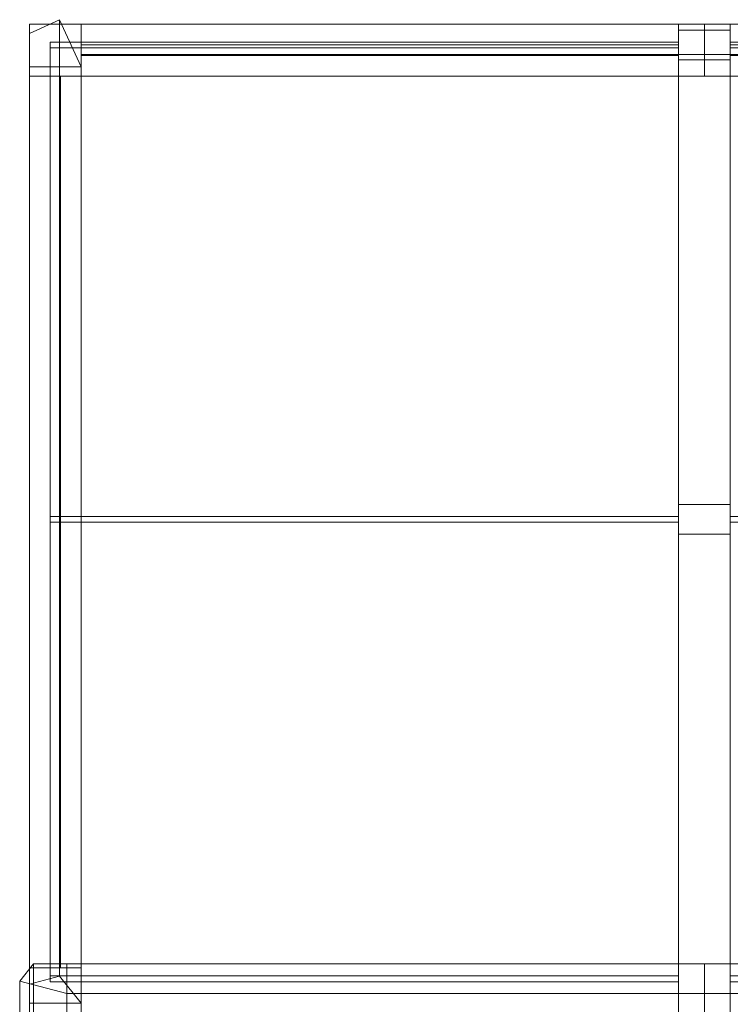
# Model space of a CAD drawing. Header units: millimetres. Extents: x -430348 to -225823, y -86243 to 5084.
# Tile 387 of 656: x -386774 to -386088, y -34351 to -33401. Entities that reach past the tile are written whole.
import ezdxf

# ---------------------------------------------------------------- set-up
doc = ezdxf.new("R2010")
doc.units = ezdxf.units.MM
doc.layers.add('A-GLAZ-CURT', color=52, linetype='Continuous', lineweight=9)
doc.layers.add('A-GLAZ-CWMG', color=51, linetype='Continuous', lineweight=9)

# ---------------------------------------------------------------- blocks, each defined once
blk = doc.blocks.new('System Panel - Glazed-566558-_3D_ Copy 1')
at = {"layer": 'A-GLAZ-CURT', "transparency": 33554471}
mesh = blk.add_polyface(dxfattribs=at)
corners = [(-430, 5), (-430, 5, 1124.65), (430, 5, 1124.65), (430, 5)]
mesh.append_faces([[corners[k] for k in face] for face in [(1, 2, 3, 0)]])
mesh = blk.add_polyface(dxfattribs=at)
corners = [(430, -5), (-430, -5), (-430, 5), (430, 5)]
mesh.append_faces([[corners[k] for k in face] for face in [(0, 1, 2, 3)]])
mesh = blk.add_polyface(dxfattribs=at)
corners = [(-430, -5, 1124.65), (430, -5, 1124.65), (430, 5, 1124.65), (-430, 5, 1124.65)]
mesh.append_faces([[corners[k] for k in face] for face in [(0, 1, 2, 3)]])
mesh = blk.add_polyface(dxfattribs=at)
corners = [(-430, -5), (-430, -5, 1124.65), (-430, 5, 1124.65), (-430, 5)]
mesh.append_faces([[corners[k] for k in face] for face in [(0, 1, 2, 3)]])
mesh = blk.add_polyface(dxfattribs=at)
corners = [(430, -5, 1124.65), (430, -5), (430, 5), (430, 5, 1124.65)]
mesh.append_faces([[corners[k] for k in face] for face in [(0, 1, 2, 3)]])
mesh = blk.add_polyface(dxfattribs=at)
corners = [(-430, -5), (430, -5), (430, -5, 1124.65), (-430, -5, 1124.65)]
mesh.append_faces([[corners[k] for k in face] for face in [(3, 0, 1, 2)]])
blk = doc.blocks.new('System Panel - Glazed-566561-_3D_ Copy 1')
at = {"layer": 'A-GLAZ-CURT', "transparency": 33554471}
mesh = blk.add_polyface(dxfattribs=at)
corners = [(-288.33, 5), (-288.33, 5, 1196.41), (288.33, 5, 1196.41), (288.33, 5)]
mesh.append_faces([[corners[k] for k in face] for face in [(2, 3, 0, 1)]])
mesh = blk.add_polyface(dxfattribs=at)
corners = [(288.33, -5), (-288.33, -5), (-288.33, 5), (288.33, 5)]
mesh.append_faces([[corners[k] for k in face] for face in [(0, 1, 2, 3)]])
mesh = blk.add_polyface(dxfattribs=at)
corners = [(-288.33, -5, 1196.41), (288.33, -5, 1196.41), (288.33, 5, 1196.41), (-288.33, 5, 1196.41)]
mesh.append_faces([[corners[k] for k in face] for face in [(0, 1, 2, 3)]])
mesh = blk.add_polyface(dxfattribs=at)
corners = [(-288.33, -5), (-288.33, -5, 1196.41), (-288.33, 5, 1196.41), (-288.33, 5)]
mesh.append_faces([[corners[k] for k in face] for face in [(0, 1, 2, 3)]])
mesh = blk.add_polyface(dxfattribs=at)
corners = [(288.33, -5, 1196.41), (288.33, -5), (288.33, 5), (288.33, 5, 1196.41)]
mesh.append_faces([[corners[k] for k in face] for face in [(0, 1, 2, 3)]])
mesh = blk.add_polyface(dxfattribs=at)
corners = [(-288.33, -5), (288.33, -5), (288.33, -5, 1196.41), (-288.33, -5, 1196.41)]
mesh.append_faces([[corners[k] for k in face] for face in [(3, 0, 1, 2)]])
blk = doc.blocks.new('System Panel - Glazed-566759-_3D_ Copy 1')
at = {"layer": 'A-GLAZ-CURT', "transparency": 33554471}
mesh = blk.add_polyface(dxfattribs=at)
corners = [(-303.33, 5), (-303.33, 5, 558.5), (-303.33, 5, 1099.5), (303.33, 5, 1099.5), (303.33, 5, 558.5), (303.33, 5)]
mesh.append_faces([[corners[k] for k in face] for face in [(2, 3, 4, 1)]], dxfattribs={"vtx2": -1})
mesh.append_faces([[corners[k] for k in face] for face in [(4, 5, 0, 1)]], dxfattribs={"vtx3": -1})
mesh = blk.add_polyface(dxfattribs=at)
corners = [(303.33, -5), (-303.33, -5), (-303.33, 5), (303.33, 5)]
mesh.append_faces([[corners[k] for k in face] for face in [(3, 0, 1, 2)]])
mesh = blk.add_polyface(dxfattribs=at)
corners = [(-303.33, -5, 1099.5), (303.33, -5, 1099.5), (303.33, 5, 1099.5), (-303.33, 5, 1099.5)]
mesh.append_faces([[corners[k] for k in face] for face in [(3, 0, 1, 2)]])
mesh = blk.add_polyface(dxfattribs=at)
corners = [(-303.33, -5, 558.5), (-303.33, -5, 1099.5), (-303.33, 5, 1099.5), (-303.33, 5, 558.5)]
mesh.append_faces([[corners[k] for k in face] for face in [(0, 1, 2, 3)]])
mesh = blk.add_polyface(dxfattribs=at)
corners = [(-303.33, -5), (-303.33, -5, 558.5), (-303.33, 5, 558.5), (-303.33, 5)]
mesh.append_faces([[corners[k] for k in face] for face in [(0, 1, 2, 3)]])
mesh = blk.add_polyface(dxfattribs=at)
corners = [(303.33, -5, 558.5), (303.33, -5), (303.33, 5), (303.33, 5, 558.5)]
mesh.append_faces([[corners[k] for k in face] for face in [(3, 0, 1, 2)]])
mesh = blk.add_polyface(dxfattribs=at)
corners = [(303.33, -5, 1099.5), (303.33, -5, 558.5), (303.33, 5, 558.5), (303.33, 5, 1099.5)]
mesh.append_faces([[corners[k] for k in face] for face in [(0, 1, 2, 3)]])
mesh = blk.add_polyface(dxfattribs=at)
corners = [(-303.33, -5), (303.33, -5), (303.33, -5, 558.5), (303.33, -5, 1099.5), (-303.33, -5, 1099.5), (-303.33, -5, 558.5)]
mesh.append_faces([[corners[k] for k in face] for face in [(3, 4, 5, 2)]], dxfattribs={"vtx2": -1})
mesh.append_faces([[corners[k] for k in face] for face in [(5, 0, 1, 2)]], dxfattribs={"vtx3": -1})
blk = doc.blocks.new('System Panel - Glazed-566758-_3D_ Copy 1')
at = {"layer": 'A-GLAZ-CURT', "transparency": 33554471}
mesh = blk.add_polyface(dxfattribs=at)
corners = [(-288.33, 5), (-288.33, 5, 558.5), (-288.33, 5, 1099.5), (288.33, 5, 1099.5), (288.33, 5, 558.5), (288.33, 5)]
mesh.append_faces([[corners[k] for k in face] for face in [(2, 3, 4, 1)]], dxfattribs={"vtx2": -1})
mesh.append_faces([[corners[k] for k in face] for face in [(4, 5, 0, 1)]], dxfattribs={"vtx3": -1})
mesh = blk.add_polyface(dxfattribs=at)
corners = [(288.33, -5), (-288.33, -5), (-288.33, 5), (288.33, 5)]
mesh.append_faces([[corners[k] for k in face] for face in [(0, 1, 2, 3)]])
mesh = blk.add_polyface(dxfattribs=at)
corners = [(-288.33, -5, 1099.5), (288.33, -5, 1099.5), (288.33, 5, 1099.5), (-288.33, 5, 1099.5)]
mesh.append_faces([[corners[k] for k in face] for face in [(0, 1, 2, 3)]])
mesh = blk.add_polyface(dxfattribs=at)
corners = [(-288.33, -5, 558.5), (-288.33, -5, 1099.5), (-288.33, 5, 1099.5), (-288.33, 5, 558.5)]
mesh.append_faces([[corners[k] for k in face] for face in [(0, 1, 2, 3)]])
mesh = blk.add_polyface(dxfattribs=at)
corners = [(-288.33, -5), (-288.33, -5, 558.5), (-288.33, 5, 558.5), (-288.33, 5)]
mesh.append_faces([[corners[k] for k in face] for face in [(3, 0, 1, 2)]])
mesh = blk.add_polyface(dxfattribs=at)
corners = [(288.33, -5, 558.5), (288.33, -5), (288.33, 5), (288.33, 5, 558.5)]
mesh.append_faces([[corners[k] for k in face] for face in [(3, 0, 1, 2)]])
mesh = blk.add_polyface(dxfattribs=at)
corners = [(288.33, -5, 1099.5), (288.33, -5, 558.5), (288.33, 5, 558.5), (288.33, 5, 1099.5)]
mesh.append_faces([[corners[k] for k in face] for face in [(3, 0, 1, 2)]])
mesh = blk.add_polyface(dxfattribs=at)
corners = [(-288.33, -5), (288.33, -5), (288.33, -5, 558.5), (288.33, -5, 1099.5), (-288.33, -5, 1099.5), (-288.33, -5, 558.5)]
mesh.append_faces([[corners[k] for k in face] for face in [(3, 4, 5, 2)]], dxfattribs={"vtx2": -1})
mesh.append_faces([[corners[k] for k in face] for face in [(5, 0, 1, 2)]], dxfattribs={"vtx3": -1})
blk = doc.blocks.new('System Panel - Glazed-566766-_3D_ Copy 1')
at = {"layer": 'A-GLAZ-CURT', "transparency": 33554471}
mesh = blk.add_polyface(dxfattribs=at)
corners = [(-430, 5), (-430, 5, 35.72), (430, 5, 637.9), (430, 5)]
mesh.append_faces([[corners[k] for k in face] for face in [(1, 2, 3, 0)]])
mesh = blk.add_polyface(dxfattribs=at)
corners = [(430, -5), (-430, -5), (-430, 5), (430, 5)]
mesh.append_faces([[corners[k] for k in face] for face in [(0, 1, 2, 3)]])
mesh = blk.add_polyface(dxfattribs=at)
corners = [(-430, -5, 35.72), (430, -5, 637.9), (430, 5, 637.9), (-430, 5, 35.72)]
mesh.append_faces([[corners[k] for k in face] for face in [(0, 1, 2, 3)]])
mesh = blk.add_polyface(dxfattribs=at)
corners = [(-430, -5), (-430, -5, 35.72), (-430, 5, 35.72), (-430, 5)]
mesh.append_faces([[corners[k] for k in face] for face in [(0, 1, 2, 3)]])
mesh = blk.add_polyface(dxfattribs=at)
corners = [(430, -5, 637.9), (430, -5), (430, 5), (430, 5, 637.9)]
mesh.append_faces([[corners[k] for k in face] for face in [(0, 1, 2, 3)]])
mesh = blk.add_polyface(dxfattribs=at)
corners = [(-430, -5), (430, -5), (430, -5, 637.9), (-430, -5, 35.72)]
mesh.append_faces([[corners[k] for k in face] for face in [(3, 0, 1, 2)]])
blk = doc.blocks.new('Rectangular Mullion - 25mm x 50mm-566553-_3D_ Copy 1')
at = {"layer": 'A-GLAZ-CWMG'}
mesh = blk.add_polyface(dxfattribs=at)
corners = [(0, 25), (-50, 25), (-50, -25), (0, -25)]
mesh.append_faces([[corners[k] for k in face] for face in [(2, 3, 0, 1)]])
mesh = blk.add_polyface(dxfattribs=at)
corners = [(0, 25, -860), (0, -25, -860), (-50, -25, -860), (-50, 25, -860)]
mesh.append_faces([[corners[k] for k in face] for face in [(0, 1, 2, 3)]])
mesh = blk.add_polyface(dxfattribs=at)
corners = [(-50, 25), (0, 25), (0, 25, -860), (-50, 25, -860)]
mesh.append_faces([[corners[k] for k in face] for face in [(0, 1, 2, 3)]])
mesh = blk.add_polyface(dxfattribs=at)
corners = [(-50, -25), (-50, 25), (-50, 25, -860), (-50, -25, -860)]
mesh.append_faces([[corners[k] for k in face] for face in [(0, 1, 2, 3)]])
mesh = blk.add_polyface(dxfattribs=at)
corners = [(0, 25), (0, -25), (0, -25, -860), (0, 25, -860)]
mesh.append_faces([[corners[k] for k in face] for face in [(0, 1, 2, 3)]])
mesh = blk.add_polyface(dxfattribs=at)
corners = [(0, -25), (-50, -25), (-50, -25, -860), (0, -25, -860)]
mesh.append_faces([[corners[k] for k in face] for face in [(0, 1, 2, 3)]])
blk = doc.blocks.new('Quad Corner Mullion - Quad Mullion 1-566554-_3D_ Copy 1')
at = {"layer": 'A-GLAZ-CWMG'}
mesh = blk.add_polyface(dxfattribs=at)
corners = [(29.41, -4.19), (16.05, 25), (-16.05, 25), (-16.05, -25)]
mesh.append_faces([[corners[k] for k in face] for face in [(0, 1, 2, 3)]])
mesh = blk.add_polyface(dxfattribs=at)
corners = [(-16.05, 25), (16.05, 25), (16.05, 25, -1119.26), (-16.05, 25, -1102.55)]
mesh.append_faces([[corners[k] for k in face] for face in [(3, 0, 1, 2)]])
mesh = blk.add_polyface(dxfattribs=at)
corners = [(-16.05, -25), (-16.05, 25), (-16.05, 25, -1102.55), (-16.05, -25, -1102.55)]
mesh.append_faces([[corners[k] for k in face] for face in [(3, 0, 1, 2)]])
mesh = blk.add_polyface(dxfattribs=at)
corners = [(29.41, -4.19, -1126.22), (-16.05, -25, -1102.55), (-16.05, 25, -1102.55), (16.05, 25, -1119.26)]
mesh.append_faces([[corners[k] for k in face] for face in [(3, 0, 1, 2)]])
mesh = blk.add_polyface(dxfattribs=at)
corners = [(16.05, 25), (29.41, -4.19), (29.41, -4.19, -1126.22), (16.05, 25, -1119.26)]
mesh.append_faces([[corners[k] for k in face] for face in [(3, 0, 1, 2)]])
mesh = blk.add_polyface(dxfattribs=at)
corners = [(29.41, -4.19), (-16.05, -25), (-16.05, -25, -1102.55), (29.41, -4.19, -1126.22)]
mesh.append_faces([[corners[k] for k in face] for face in [(0, 1, 2, 3)]])
blk = doc.blocks.new('Rectangular Mullion - 25mm x 50mm-566555-_3D_ Copy 1')
at = {"layer": 'A-GLAZ-CWMG'}
mesh = blk.add_polyface(dxfattribs=at)
corners = [(25, 25), (-25, 25), (-25, -25), (25, -25)]
mesh.append_faces([[corners[k] for k in face] for face in [(2, 3, 0, 1)]])
mesh = blk.add_polyface(dxfattribs=at)
corners = [(-25, 25), (25, 25), (25, 25, -1199.65), (-25, 25, -1199.65)]
mesh.append_faces([[corners[k] for k in face] for face in [(0, 1, 2, 3)]])
mesh = blk.add_polyface(dxfattribs=at)
corners = [(-25, -25), (-25, 25), (-25, 25, -1199.65), (-25, -25, -1199.65)]
mesh.append_faces([[corners[k] for k in face] for face in [(0, 1, 2, 3)]])
mesh = blk.add_polyface(dxfattribs=at)
corners = [(25, 25), (25, -25), (25, -25, -1199.65), (25, 25, -1199.65)]
mesh.append_faces([[corners[k] for k in face] for face in [(0, 1, 2, 3)]])
mesh = blk.add_polyface(dxfattribs=at)
corners = [(25, -25), (-25, -25), (-25, -25, -1199.65), (25, -25, -1199.65)]
mesh.append_faces([[corners[k] for k in face] for face in [(0, 1, 2, 3)]])
blk = doc.blocks.new('Rectangular Mullion - 25mm x 50mm-566556-_3D_ Copy 1')
at = {"layer": 'A-GLAZ-CWMG'}
mesh = blk.add_polyface(dxfattribs=at)
corners = [(25, 25), (-25, 25), (-25, -25), (25, -25)]
mesh.append_faces([[corners[k] for k in face] for face in [(2, 3, 0, 1)]])
mesh = blk.add_polyface(dxfattribs=at)
corners = [(25, 25, -860), (25, -25, -860), (-25, -25, -860), (-25, 25, -860)]
mesh.append_faces([[corners[k] for k in face] for face in [(0, 1, 2, 3)]])
mesh = blk.add_polyface(dxfattribs=at)
corners = [(-25, 25), (25, 25), (25, 25, -860), (-25, 25, -860)]
mesh.append_faces([[corners[k] for k in face] for face in [(0, 1, 2, 3)]])
mesh = blk.add_polyface(dxfattribs=at)
corners = [(-25, -25), (-25, 25), (-25, 25, -860), (-25, -25, -860)]
mesh.append_faces([[corners[k] for k in face] for face in [(0, 1, 2, 3)]])
mesh = blk.add_polyface(dxfattribs=at)
corners = [(25, 25), (25, -25), (25, -25, -860), (25, 25, -860)]
mesh.append_faces([[corners[k] for k in face] for face in [(0, 1, 2, 3)]])
mesh = blk.add_polyface(dxfattribs=at)
corners = [(25, -25), (-25, -25), (-25, -25, -860), (25, -25, -860)]
mesh.append_faces([[corners[k] for k in face] for face in [(0, 1, 2, 3)]])
blk = doc.blocks.new('Rectangular Mullion - 25mm x 50mm-566557-_3D_ Copy 1')
at = {"layer": 'A-GLAZ-CWMG'}
mesh = blk.add_polyface(dxfattribs=at)
corners = [(25, 25, -700), (25, -25, -700), (-25, -25, -700), (-25, 25, -700)]
mesh.append_faces([[corners[k] for k in face] for face in [(0, 1, 2, 3)]])
mesh = blk.add_polyface(dxfattribs=at)
corners = [(-25, 25), (25, 25), (25, 25, -700), (-25, 25, -700)]
mesh.append_faces([[corners[k] for k in face] for face in [(0, 1, 2, 3)]])
mesh = blk.add_polyface(dxfattribs=at)
corners = [(-25, -25), (-25, 25), (-25, 25, -700), (-25, -25, -700)]
mesh.append_faces([[corners[k] for k in face] for face in [(0, 1, 2, 3)]])
mesh = blk.add_polyface(dxfattribs=at)
corners = [(25, 25), (25, -25), (25, -25, -700), (25, 25, -700)]
mesh.append_faces([[corners[k] for k in face] for face in [(0, 1, 2, 3)]])
mesh = blk.add_polyface(dxfattribs=at)
corners = [(25, -25), (-25, -25), (-25, -25, -700), (25, -25, -700)]
mesh.append_faces([[corners[k] for k in face] for face in [(0, 1, 2, 3)]])
blk = doc.blocks.new('Quad Corner Mullion - Quad Mullion 1-566546-_3D_ Copy 1')
at = {"layer": 'A-GLAZ-CWMG'}
mesh = blk.add_polyface(dxfattribs=at)
corners = [(29.41, -4.19), (16.05, 25), (-16.05, 25), (-16.05, -25)]
mesh.append_faces([[corners[k] for k in face] for face in [(0, 1, 2, 3)]])
mesh = blk.add_polyface(dxfattribs=at)
corners = [(-16.05, 25), (16.05, 25), (16.05, 25, -601.67), (-16.05, 25, -601.67)]
mesh.append_faces([[corners[k] for k in face] for face in [(3, 0, 1, 2)]])
mesh = blk.add_polyface(dxfattribs=at)
corners = [(-16.05, -25), (-16.05, 25), (-16.05, 25, -601.67), (-16.05, -25, -601.67)]
mesh.append_faces([[corners[k] for k in face] for face in [(3, 0, 1, 2)]])
mesh = blk.add_polyface(dxfattribs=at)
corners = [(16.05, 25), (29.41, -4.19), (29.41, -4.19, -601.67), (16.05, 25, -601.67)]
mesh.append_faces([[corners[k] for k in face] for face in [(3, 0, 1, 2)]])
mesh = blk.add_polyface(dxfattribs=at)
corners = [(29.41, -4.19), (-16.05, -25), (-16.05, -25, -601.67), (29.41, -4.19, -601.67)]
mesh.append_faces([[corners[k] for k in face] for face in [(3, 0, 1, 2)]])
blk = doc.blocks.new('Rectangular Mullion - 25mm x 50mm-566547-_3D_ Copy 1')
at = {"layer": 'A-GLAZ-CWMG'}
mesh = blk.add_polyface(dxfattribs=at)
corners = [(25, 25), (-25, 25), (-25, -25), (25, -25)]
mesh.append_faces([[corners[k] for k in face] for face in [(2, 3, 0, 1)]])
mesh = blk.add_polyface(dxfattribs=at)
corners = [(25, 25, -1246.41), (25, -25, -1246.41), (-25, -25, -1246.41), (-25, 25, -1246.41)]
mesh.append_faces([[corners[k] for k in face] for face in [(0, 1, 2, 3)]])
mesh = blk.add_polyface(dxfattribs=at)
corners = [(-25, 25), (25, 25), (25, 25, -1246.41), (-25, 25, -1246.41)]
mesh.append_faces([[corners[k] for k in face] for face in [(0, 1, 2, 3)]])
mesh = blk.add_polyface(dxfattribs=at)
corners = [(-25, -25), (-25, 25), (-25, 25, -1246.41), (-25, -25, -1246.41)]
mesh.append_faces([[corners[k] for k in face] for face in [(0, 1, 2, 3)]])
mesh = blk.add_polyface(dxfattribs=at)
corners = [(25, 25), (25, -25), (25, -25, -1246.41), (25, 25, -1246.41)]
mesh.append_faces([[corners[k] for k in face] for face in [(0, 1, 2, 3)]])
mesh = blk.add_polyface(dxfattribs=at)
corners = [(25, -25), (-25, -25), (-25, -25, -1246.41), (25, -25, -1246.41)]
mesh.append_faces([[corners[k] for k in face] for face in [(0, 1, 2, 3)]])
blk = doc.blocks.new('Rectangular Mullion - 25mm x 50mm-566548-_3D_ Copy 1')
at = {"layer": 'A-GLAZ-CWMG'}
mesh = blk.add_polyface(dxfattribs=at)
corners = [(0, 25), (-50, 25), (-50, -25), (0, -25)]
mesh.append_faces([[corners[k] for k in face] for face in [(2, 3, 0, 1)]])
mesh = blk.add_polyface(dxfattribs=at)
corners = [(0, 25, -576.67), (0, -25, -576.67), (-50, -25, -576.67), (-50, 25, -576.67)]
mesh.append_faces([[corners[k] for k in face] for face in [(0, 1, 2, 3)]])
mesh = blk.add_polyface(dxfattribs=at)
corners = [(-50, 25), (0, 25), (0, 25, -576.67), (-50, 25, -576.67)]
mesh.append_faces([[corners[k] for k in face] for face in [(3, 0, 1, 2)]])
mesh = blk.add_polyface(dxfattribs=at)
corners = [(-50, -25), (-50, 25), (-50, 25, -576.67), (-50, -25, -576.67)]
mesh.append_faces([[corners[k] for k in face] for face in [(3, 0, 1, 2)]])
mesh = blk.add_polyface(dxfattribs=at)
corners = [(0, 25), (0, -25), (0, -25, -576.67), (0, 25, -576.67)]
mesh.append_faces([[corners[k] for k in face] for face in [(3, 0, 1, 2)]])
mesh = blk.add_polyface(dxfattribs=at)
corners = [(0, -25), (-50, -25), (-50, -25, -576.67), (0, -25, -576.67)]
mesh.append_faces([[corners[k] for k in face] for face in [(3, 0, 1, 2)]])
blk = doc.blocks.new('Quad Corner Mullion - Quad Mullion 1-566551-_3D_ Copy 1')
at = {"layer": 'A-GLAZ-CWMG'}
mesh = blk.add_polyface(dxfattribs=at)
corners = [(-16.05, 25), (16.05, 25), (16.05, 25, -626.67), (-16.05, 25, -626.67)]
mesh.append_faces([[corners[k] for k in face] for face in [(3, 0, 1, 2)]])
mesh = blk.add_polyface(dxfattribs=at)
corners = [(-16.05, -25), (-16.05, 25), (-16.05, 25, -626.67), (-16.05, -25, -626.67)]
mesh.append_faces([[corners[k] for k in face] for face in [(3, 0, 1, 2)]])
mesh = blk.add_polyface(dxfattribs=at)
corners = [(16.05, 25), (29.41, -4.19), (29.41, -4.19, -626.67), (16.05, 25, -626.67)]
mesh.append_faces([[corners[k] for k in face] for face in [(3, 0, 1, 2)]])
mesh = blk.add_polyface(dxfattribs=at)
corners = [(29.41, -4.19), (-16.05, -25), (-16.05, -25, -626.67), (29.41, -4.19, -626.67)]
mesh.append_faces([[corners[k] for k in face] for face in [(3, 0, 1, 2)]])
blk = doc.blocks.new('Quad Corner Mullion - Quad Mullion 1-566769-_3D_ Copy 1')
at = {"layer": 'A-GLAZ-CWMG'}
mesh = blk.add_polyface(dxfattribs=at)
corners = [(25, -25), (25, 25), (-25, 25), (-25, -25)]
mesh.append_faces([[corners[k] for k in face] for face in [(3, 0, 1, 2)]])
mesh = blk.add_polyface(dxfattribs=at)
corners = [(25, -25, -1262.46), (-25, -25, -1262.46), (-25, 25, -1262.46), (25, 25, -1262.46)]
mesh.append_faces([[corners[k] for k in face] for face in [(2, 3, 0, 1)]])
mesh = blk.add_polyface(dxfattribs=at)
corners = [(-25, 25), (25, 25), (25, 25, -1262.46), (-25, 25, -1262.46)]
mesh.append_faces([[corners[k] for k in face] for face in [(3, 0, 1, 2)]])
mesh = blk.add_polyface(dxfattribs=at)
corners = [(-25, -25), (-25, 25), (-25, 25, -1262.46), (-25, -25, -1262.46)]
mesh.append_faces([[corners[k] for k in face] for face in [(3, 0, 1, 2)]])
mesh = blk.add_polyface(dxfattribs=at)
corners = [(25, 25), (25, -25), (25, -25, -1262.46), (25, 25, -1262.46)]
mesh.append_faces([[corners[k] for k in face] for face in [(3, 0, 1, 2)]])
mesh = blk.add_polyface(dxfattribs=at)
corners = [(25, -25), (-25, -25), (-25, -25, -1262.46), (25, -25, -1262.46)]
mesh.append_faces([[corners[k] for k in face] for face in [(3, 0, 1, 2)]])
blk = doc.blocks.new('Quad Corner Mullion - Quad Mullion 1-566777-_3D_ Copy 1')
at = {"layer": 'A-GLAZ-CWMG'}
mesh = blk.add_polyface(dxfattribs=at)
corners = [(-17.51, 25), (29.48, 7.9), (29.48, 7.9, -626.67), (-17.51, 25, -626.67)]
mesh.append_faces([[corners[k] for k in face] for face in [(3, 0, 1, 2)]])
mesh = blk.add_polyface(dxfattribs=at)
corners = [(-17.51, -25), (-17.51, 25), (-17.51, 25, -626.67), (-17.51, -25, -626.67)]
mesh.append_faces([[corners[k] for k in face] for face in [(3, 0, 1, 2)]])
mesh = blk.add_polyface(dxfattribs=at)
corners = [(29.48, 7.9), (17.51, -25), (17.51, -25, -626.67), (29.48, 7.9, -626.67)]
mesh.append_faces([[corners[k] for k in face] for face in [(3, 0, 1, 2)]])
mesh = blk.add_polyface(dxfattribs=at)
corners = [(17.51, -25), (-17.51, -25), (-17.51, -25, -626.67), (17.51, -25, -626.67)]
mesh.append_faces([[corners[k] for k in face] for face in [(3, 0, 1, 2)]])
blk = doc.blocks.new('Quad Corner Mullion - Quad Mullion 1-566778-_3D_ Copy 1')
at = {"layer": 'A-GLAZ-CWMG'}
mesh = blk.add_polyface(dxfattribs=at)
corners = [(29.48, 7.9, -615.61), (17.51, -25, -615.61), (-17.51, -25, -615.61), (-17.51, 25, -615.61)]
mesh.append_faces([[corners[k] for k in face] for face in [(3, 0, 1, 2)]])
mesh = blk.add_polyface(dxfattribs=at)
corners = [(-17.51, 25), (29.48, 7.9), (29.48, 7.9, -615.61), (-17.51, 25, -615.61)]
mesh.append_faces([[corners[k] for k in face] for face in [(0, 1, 2, 3)]])
mesh = blk.add_polyface(dxfattribs=at)
corners = [(-17.51, -25), (-17.51, 25), (-17.51, 25, -615.61), (-17.51, -25, -615.61)]
mesh.append_faces([[corners[k] for k in face] for face in [(0, 1, 2, 3)]])
mesh = blk.add_polyface(dxfattribs=at)
corners = [(29.48, 7.9), (17.51, -25), (17.51, -25, -615.61), (29.48, 7.9, -615.61)]
mesh.append_faces([[corners[k] for k in face] for face in [(3, 0, 1, 2)]])
mesh = blk.add_polyface(dxfattribs=at)
corners = [(17.51, -25), (-17.51, -25), (-17.51, -25, -615.61), (17.51, -25, -615.61)]
mesh.append_faces([[corners[k] for k in face] for face in [(3, 0, 1, 2)]])
blk = doc.blocks.new('Rectangular Mullion - 25mm x 50mm-566749-_3D_ Copy 1')
at = {"layer": 'A-GLAZ-CWMG'}
mesh = blk.add_polyface(dxfattribs=at)
corners = [(25, 25), (-25, 25), (-25, -25), (25, -25)]
mesh.append_faces([[corners[k] for k in face] for face in [(2, 3, 0, 1)]])
mesh = blk.add_polyface(dxfattribs=at)
corners = [(-25, 25), (25, 25), (25, 25, -541), (-25, 25, -541)]
mesh.append_faces([[corners[k] for k in face] for face in [(3, 0, 1, 2)]])
mesh = blk.add_polyface(dxfattribs=at)
corners = [(-25, -25), (-25, 25), (-25, 25, -541), (-25, -25, -541)]
mesh.append_faces([[corners[k] for k in face] for face in [(3, 0, 1, 2)]])
mesh = blk.add_polyface(dxfattribs=at)
corners = [(25, 25), (25, -25), (25, -25, -541), (25, 25, -541)]
mesh.append_faces([[corners[k] for k in face] for face in [(3, 0, 1, 2)]])
mesh = blk.add_polyface(dxfattribs=at)
corners = [(25, -25), (-25, -25), (-25, -25, -541), (25, -25, -541)]
mesh.append_faces([[corners[k] for k in face] for face in [(3, 0, 1, 2)]])
blk = doc.blocks.new('Rectangular Mullion - 25mm x 50mm-566751-_3D_ Copy 1')
at = {"layer": 'A-GLAZ-CWMG'}
mesh = blk.add_polyface(dxfattribs=at)
corners = [(25, 25, -558.5), (25, -25, -558.5), (-25, -25, -558.5), (-25, 25, -558.5)]
mesh.append_faces([[corners[k] for k in face] for face in [(0, 1, 2, 3)]])
mesh = blk.add_polyface(dxfattribs=at)
corners = [(-25, 25), (25, 25), (25, 25, -558.5), (-25, 25, -558.5)]
mesh.append_faces([[corners[k] for k in face] for face in [(3, 0, 1, 2)]])
mesh = blk.add_polyface(dxfattribs=at)
corners = [(-25, -25), (-25, 25), (-25, 25, -558.5), (-25, -25, -558.5)]
mesh.append_faces([[corners[k] for k in face] for face in [(3, 0, 1, 2)]])
mesh = blk.add_polyface(dxfattribs=at)
corners = [(25, 25), (25, -25), (25, -25, -558.5), (25, 25, -558.5)]
mesh.append_faces([[corners[k] for k in face] for face in [(3, 0, 1, 2)]])
mesh = blk.add_polyface(dxfattribs=at)
corners = [(25, -25), (-25, -25), (-25, -25, -558.5), (25, -25, -558.5)]
mesh.append_faces([[corners[k] for k in face] for face in [(3, 0, 1, 2)]])
blk = doc.blocks.new('Quad Corner Mullion - Quad Mullion 1-566784-_3D_ Copy 1')
at = {"layer": 'A-GLAZ-CWMG'}
mesh = blk.add_polyface(dxfattribs=at)
corners = [(29.41, -4.19, -576.01), (-16.05, -25, -576.01), (-16.05, 25, -576.01), (16.05, 25, -576.01)]
mesh.append_faces([[corners[k] for k in face] for face in [(2, 3, 0, 1)]])
mesh = blk.add_polyface(dxfattribs=at)
corners = [(-16.05, 25), (16.05, 25), (16.05, 25, -576.01), (-16.05, 25, -576.01)]
mesh.append_faces([[corners[k] for k in face] for face in [(0, 1, 2, 3)]])
mesh = blk.add_polyface(dxfattribs=at)
corners = [(-16.05, -25), (-16.05, 25), (-16.05, 25, -576.01), (-16.05, -25, -576.01)]
mesh.append_faces([[corners[k] for k in face] for face in [(0, 1, 2, 3)]])
mesh = blk.add_polyface(dxfattribs=at)
corners = [(16.05, 25), (29.41, -4.19), (29.41, -4.19, -576.01), (16.05, 25, -576.01)]
mesh.append_faces([[corners[k] for k in face] for face in [(0, 1, 2, 3)]])
mesh = blk.add_polyface(dxfattribs=at)
corners = [(29.41, -4.19), (-16.05, -25), (-16.05, -25, -576.01), (29.41, -4.19, -576.01)]
mesh.append_faces([[corners[k] for k in face] for face in [(0, 1, 2, 3)]])

msp = doc.modelspace()

# ---------------------------------------------------------------- block references
at = {"layer": 'A-GLAZ-CURT', "transparency": 33554471, "extrusion": (0, -0.819152, 0.573576), "rotation": 180}
for name, p in [('System Panel - Glazed-566759-_3D_ Copy 1', (-386441.49, 29958.28, 61782.13)), ('System Panel - Glazed-566758-_3D_ Copy 1', (-385799.83, 29958.28, 61782.13))]:
    msp.add_blockref(name, p, dxfattribs=at)
at = {"layer": 'A-GLAZ-CURT', "transparency": 33554471}
for name, p, rotation in [('System Panel - Glazed-566561-_3D_ Copy 1', (-386426.49, -33430.59, 58768.2), 180), ('System Panel - Glazed-566561-_3D_ Copy 1', (-385799.83, -33430.59, 58768.2), 180), ('System Panel - Glazed-566558-_3D_ Copy 1', (-386739.83, -33885.59, 58768.2), 270), ('System Panel - Glazed-566766-_3D_ Copy 1', (-386739.83, -33885.59, 59942.85), 270)]:
    msp.add_blockref(name, p, dxfattribs=dict(at, rotation=rotation))
at = {"layer": 'A-GLAZ-CWMG', "extrusion": (0, -0.819152, 0.573576)}
for name, p, rotation in [('Quad Corner Mullion - Quad Mullion 1-566554-_3D_ Copy 1', (-386739.83, 29958.28, 62899.14), 90), ('Rectangular Mullion - 25mm x 50mm-566751-_3D_ Copy 1', (-386113.16, 29958.28, 62340.63), 180), ('Rectangular Mullion - 25mm x 50mm-566749-_3D_ Copy 1', (-386113.16, 29958.28, 62881.63), 180)]:
    msp.add_blockref(name, p, dxfattribs=dict(at, rotation=rotation))
at = {"layer": 'A-GLAZ-CWMG', "extrusion": (0, 0, -1)}
for name, p in [('Quad Corner Mullion - Quad Mullion 1-566769-_3D_ Copy 1', (386739.83, -33430.59, -58718.2)), ('Rectangular Mullion - 25mm x 50mm-566547-_3D_ Copy 1', (386113.16, -33430.59, -58718.2))]:
    msp.add_blockref(name, p, dxfattribs=at)
at = {"layer": 'A-GLAZ-CWMG', "extrusion": (-1, 0, 0), "rotation": 90}
for name, p in [('Quad Corner Mullion - Quad Mullion 1-566546-_3D_ Copy 1', (33430.59, 59980.66, 386714.83)), ('Quad Corner Mullion - Quad Mullion 1-566551-_3D_ Copy 1', (33430.59, 59980.66, 386113.16))]:
    msp.add_blockref(name, p, dxfattribs=at)
at = {"layer": 'A-GLAZ-CWMG', "extrusion": (1, 0, 0)}
for name, p, rotation in [('Rectangular Mullion - 25mm x 50mm-566548-_3D_ Copy 1', (-33430.59, 58718.2, -386138.16), 270), ('Quad Corner Mullion - Quad Mullion 1-566778-_3D_ Copy 1', (-34340.59, 60617.85, -386113.16), 145.0000000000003), ('Quad Corner Mullion - Quad Mullion 1-566777-_3D_ Copy 1', (-34340.59, 60617.85, -385486.49), 145.0000000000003)]:
    msp.add_blockref(name, p, dxfattribs=dict(at, rotation=rotation))
at = {"layer": 'A-GLAZ-CWMG', "extrusion": (0, 1, 0), "rotation": 270}
msp.add_blockref('Rectangular Mullion - 25mm x 50mm-566553-_3D_ Copy 1', (386739.83, 58718.2, -33455.59), dxfattribs=at)
at = {"layer": 'A-GLAZ-CWMG', "extrusion": (0, -1, 0), "rotation": 90}
msp.add_blockref('Rectangular Mullion - 25mm x 50mm-566556-_3D_ Copy 1', (-386739.83, 59917.85, 34315.59), dxfattribs=at)
at = {"layer": 'A-GLAZ-CWMG', "extrusion": (0, -0.819152, -0.573576), "rotation": 180}
msp.add_blockref('Quad Corner Mullion - Quad Mullion 1-566784-_3D_ Copy 1', (-386744.83, 69352.19, -6080.3), dxfattribs=at)
at = {"layer": 'A-GLAZ-CWMG', "extrusion": (0, 0, -1), "rotation": 270}
for name, p in [('Rectangular Mullion - 25mm x 50mm-566555-_3D_ Copy 1', (386739.83, -34340.59, -58718.2)), ('Rectangular Mullion - 25mm x 50mm-566557-_3D_ Copy 1', (386739.83, -34340.59, -59917.85))]:
    msp.add_blockref(name, p, dxfattribs=at)
at = {"layer": 'A-GLAZ-CWMG', "extrusion": (0, 0.819152, 0.573576), "rotation": 180}
msp.add_blockref('Rectangular Mullion - 25mm x 50mm-566749-_3D_ Copy 1', (386113.16, 69352.19, 6621.3), dxfattribs=at)

doc.saveas('drawing.dxf')
